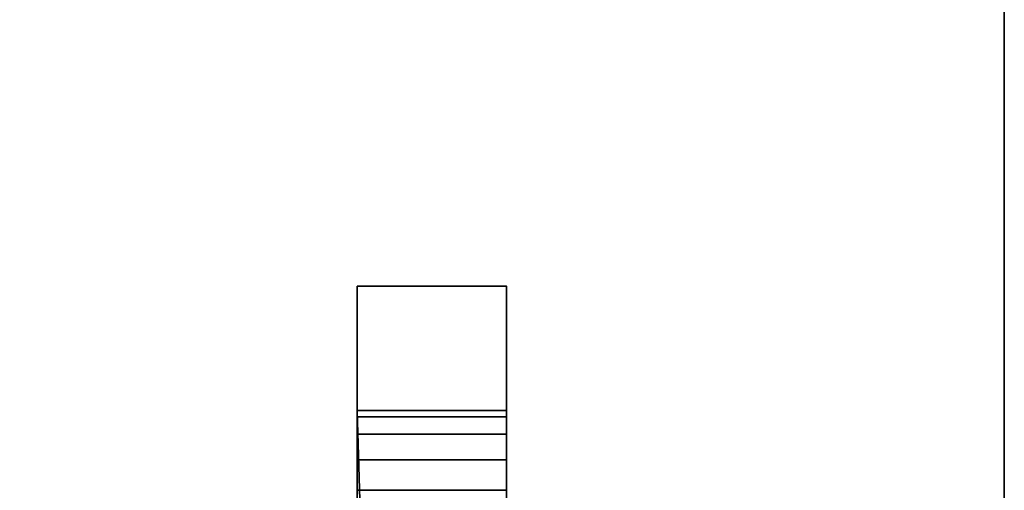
# Model space of a CAD drawing. Header units: millimetres. Extents: x -493 to 6693, y -115 to 145.
# Tile 292 of 656: x 323 to 343, y -5 to 4. Entities that reach past the tile are written whole.
import ezdxf

# ---------------------------------------------------------------- set-up
doc = ezdxf.new("R2010")
doc.units = ezdxf.units.MM
doc.layers.add('151', color=7, linetype='Continuous', true_color=0xffffff)

# ---------------------------------------------------------------- blocks, each defined once
blk = doc.blocks.new('UG_SURFACE_001')
at = {"layer": '151', "color": 252, "linetype": 'Continuous', "lineweight": 35}
for points in [[(492.5, -15, 2200.25), (492.5, 135, 2200.25), (-492.5, 135, 2200.25), (-492.5, -15, 2200.25)], [(-342.5, -15, 2050.25), (-342.5, 135, 2050.25), (342.5, 135, 2050.25), (342.5, -15, 2050.25)]]:
    blk.add_3dface(points, dxfattribs=at)
blk = doc.blocks.new('UG_SURFACE_009')
at = {"layer": '151', "color": 252, "linetype": 'Continuous', "lineweight": 35}
for points in [[(329.5, -0.913, 1745.41), (332.5, -0.913, 1745.41), (332.5, -3.413, 1744.5), (329.5, -3.413, 1744.5)], [(329.5, -0.913, 1758.25), (332.5, -0.913, 1758.25), (332.5, -0.913, 1745.41), (329.5, -0.913, 1745.41)], [(329.5, -16.913, 1758.25), (332.5, -16.913, 1758.25), (332.5, -0.913, 1758.25), (329.5, -0.913, 1758.25)], [(329.5, -0.913, 1765.25), (332.5, -0.913, 1765.25), (332.5, -16.913, 1765.25), (329.5, -16.913, 1765.25)], [(329.5, -0.913, 1778.09), (332.5, -0.913, 1778.09), (332.5, -0.913, 1765.25), (329.5, -0.913, 1765.25)], [(329.5, -3.413, 1779), (332.5, -3.413, 1779), (332.5, -0.913, 1778.09), (329.5, -0.913, 1778.09)], [(329.5, -0.913, 1778.09), (329.5, -3.413, 1773), (329.5, -3.535, 1773.612)], [(329.5, -0.913, 1765.25), (329.5, -3.882, 1771.869), (329.5, -3.535, 1772.388)], [(329.5, -3.535, 1772.388), (329.5, -3.413, 1773), (329.5, -0.913, 1778.09), (329.5, -0.913, 1765.25)], [(329.5, -0.913, 1758.25), (329.5, -0.913, 1745.41), (329.5, -3.413, 1750.5), (329.5, -3.535, 1751.112)], [(329.5, -0.913, 1745.41), (329.5, -3.882, 1749.369), (329.5, -3.535, 1749.888)], [(329.5, -3.535, 1773.612), (329.5, -3.882, 1774.131), (329.5, -0.913, 1778.09)], [(329.5, -3.535, 1749.888), (329.5, -3.413, 1750.5), (329.5, -0.913, 1745.41)], [(329.5, -0.913, 1765.25), (329.5, -4.401, 1771.522), (329.5, -3.882, 1771.869)], [(329.5, -0.913, 1758.25), (329.5, -3.882, 1751.631), (329.5, -4.401, 1751.978)], [(329.5, -0.913, 1745.41), (329.5, -3.413, 1744.5), (329.5, -4.401, 1749.022), (329.5, -3.882, 1749.369)], [(329.5, -3.882, 1774.131), (329.5, -4.401, 1774.478), (329.5, -3.413, 1779), (329.5, -0.913, 1778.09)], [(329.5, -14.789, 1771.4), (329.5, -5.013, 1771.4), (329.5, -0.913, 1765.25), (329.5, -16.913, 1765.25)], [(329.5, -3.535, 1751.112), (329.5, -3.882, 1751.631), (329.5, -0.913, 1758.25)], [(329.5, -5.013, 1771.4), (329.5, -4.401, 1771.522), (329.5, -0.913, 1765.25)], [(329.5, -16.913, 1758.25), (329.5, -0.913, 1758.25), (329.5, -4.401, 1751.978), (329.5, -5.013, 1752.1)], [(332.5, -0.913, 1745.41), (332.5, -3.413, 1750.5), (332.5, -3.535, 1749.888)], [(332.5, -0.913, 1758.25), (332.5, -3.882, 1751.631), (332.5, -3.535, 1751.112)], [(332.5, -3.535, 1751.112), (332.5, -3.413, 1750.5), (332.5, -0.913, 1745.41), (332.5, -0.913, 1758.25)], [(332.5, -14.789, 1752.1), (332.5, -5.013, 1752.1), (332.5, -0.913, 1758.25), (332.5, -16.913, 1758.25)], [(332.5, -3.535, 1749.888), (332.5, -3.882, 1749.369), (332.5, -0.913, 1745.41)], [(332.5, -5.013, 1752.1), (332.5, -4.401, 1751.978), (332.5, -0.913, 1758.25)], [(332.5, -0.913, 1758.25), (332.5, -4.401, 1751.978), (332.5, -3.882, 1751.631)], [(332.5, -0.913, 1765.25), (332.5, -0.913, 1778.09), (332.5, -3.413, 1773), (332.5, -3.535, 1772.388)], [(332.5, -0.913, 1778.09), (332.5, -3.882, 1774.131), (332.5, -3.535, 1773.612)], [(332.5, -0.913, 1765.25), (332.5, -3.882, 1771.869), (332.5, -4.401, 1771.522)], [(332.5, -3.535, 1773.612), (332.5, -3.413, 1773), (332.5, -0.913, 1778.09)], [(332.5, -3.882, 1749.369), (332.5, -4.401, 1749.022), (332.5, -3.413, 1744.5), (332.5, -0.913, 1745.41)], [(332.5, -3.535, 1772.388), (332.5, -3.882, 1771.869), (332.5, -0.913, 1765.25)], [(332.5, -0.913, 1778.09), (332.5, -3.413, 1779), (332.5, -4.401, 1774.478), (332.5, -3.882, 1774.131)], [(332.5, -16.913, 1765.25), (332.5, -0.913, 1765.25), (332.5, -4.401, 1771.522), (332.5, -5.013, 1771.4)], [(329.5, -3.413, 1744.5), (332.5, -3.413, 1744.5), (332.5, -27.565, 1744.5), (330.216, -27.454, 1744.5)], [(330.216, -27.454, 1744.5), (329.5, -27.565, 1744.5), (329.5, -3.413, 1744.5)], [(329.5, -3.413, 1779), (329.5, -27.565, 1779), (330.216, -27.454, 1779)], [(330.216, -27.454, 1779), (332.5, -27.565, 1779), (332.5, -3.413, 1779), (329.5, -3.413, 1779)], [(329.5, -14.789, 1748.9), (329.5, -5.013, 1748.9), (329.5, -3.413, 1744.5), (329.5, -27.565, 1744.5)], [(329.5, -5.013, 1748.9), (329.5, -4.401, 1749.022), (329.5, -3.413, 1744.5)], [(329.5, -4.401, 1774.478), (329.5, -5.013, 1774.6), (329.5, -3.413, 1779)], [(329.5, -27.565, 1779), (329.5, -3.413, 1779), (329.5, -5.013, 1774.6), (329.5, -14.789, 1774.6)], [(329.5, -3.413, 1773), (332.5, -3.413, 1773), (332.5, -3.535, 1773.612), (329.5, -3.535, 1773.612)], [(329.5, -3.535, 1772.388), (332.5, -3.535, 1772.388), (332.5, -3.413, 1773), (329.5, -3.413, 1773)], [(329.5, -3.413, 1750.5), (332.5, -3.413, 1750.5), (332.5, -3.535, 1751.112), (329.5, -3.535, 1751.112)], [(329.5, -3.535, 1749.888), (332.5, -3.535, 1749.888), (332.5, -3.413, 1750.5), (329.5, -3.413, 1750.5)], [(329.5, -3.535, 1773.612), (332.5, -3.535, 1773.612), (332.5, -3.882, 1774.131), (329.5, -3.882, 1774.131)], [(329.5, -3.882, 1771.869), (332.5, -3.882, 1771.869), (332.5, -3.535, 1772.388), (329.5, -3.535, 1772.388)], [(329.5, -3.535, 1751.112), (332.5, -3.535, 1751.112), (332.5, -3.882, 1751.631), (329.5, -3.882, 1751.631)], [(329.5, -3.882, 1749.369), (332.5, -3.882, 1749.369), (332.5, -3.535, 1749.888), (329.5, -3.535, 1749.888)], [(332.5, -14.789, 1774.6), (332.5, -5.013, 1774.6), (332.5, -3.413, 1779), (332.5, -27.565, 1779)], [(332.5, -27.565, 1744.5), (332.5, -3.413, 1744.5), (332.5, -5.013, 1748.9), (332.5, -14.789, 1748.9)], [(332.5, -5.013, 1774.6), (332.5, -4.401, 1774.478), (332.5, -3.413, 1779)], [(332.5, -4.401, 1749.022), (332.5, -5.013, 1748.9), (332.5, -3.413, 1744.5)], [(329.5, -3.882, 1774.131), (332.5, -3.882, 1774.131), (332.5, -4.401, 1774.478), (329.5, -4.401, 1774.478)], [(329.5, -4.401, 1771.522), (332.5, -4.401, 1771.522), (332.5, -3.882, 1771.869), (329.5, -3.882, 1771.869)], [(329.5, -3.882, 1751.631), (332.5, -3.882, 1751.631), (332.5, -4.401, 1751.978), (329.5, -4.401, 1751.978)], [(329.5, -4.401, 1749.022), (332.5, -4.401, 1749.022), (332.5, -3.882, 1749.369), (329.5, -3.882, 1749.369)], [(329.5, -4.401, 1774.478), (332.5, -4.401, 1774.478), (332.5, -5.013, 1774.6), (329.5, -5.013, 1774.6)], [(329.5, -5.013, 1771.4), (332.5, -5.013, 1771.4), (332.5, -4.401, 1771.522), (329.5, -4.401, 1771.522)], [(329.5, -4.401, 1751.978), (332.5, -4.401, 1751.978), (332.5, -5.013, 1752.1), (329.5, -5.013, 1752.1)], [(329.5, -5.013, 1748.9), (332.5, -5.013, 1748.9), (332.5, -4.401, 1749.022), (329.5, -4.401, 1749.022)], [(329.5, -5.013, 1752.1), (329.5, -18.252, 1758.516), (329.5, -16.913, 1758.25)], [(329.5, -18.252, 1758.516), (329.5, -5.013, 1752.1), (329.5, -14.789, 1752.1)], [(329.5, -5.013, 1774.6), (332.5, -5.013, 1774.6), (332.5, -14.789, 1774.6), (329.5, -14.789, 1774.6)], [(329.5, -5.013, 1752.1), (332.5, -5.013, 1752.1), (332.5, -14.789, 1752.1), (329.5, -14.789, 1752.1)], [(329.5, -14.789, 1748.9), (332.5, -14.789, 1748.9), (332.5, -5.013, 1748.9), (329.5, -5.013, 1748.9)], [(329.5, -14.789, 1771.4), (332.5, -14.789, 1771.4), (332.5, -5.013, 1771.4), (329.5, -5.013, 1771.4)], [(332.5, -5.013, 1771.4), (332.5, -18.252, 1764.984), (332.5, -16.913, 1765.25)], [(332.5, -18.252, 1764.984), (332.5, -5.013, 1771.4), (332.5, -14.789, 1771.4)]]:
    blk.add_3dface(points, dxfattribs=at)
blk = doc.blocks.new('UG_SURFACE_012')
at = {"layer": '151', "color": 252, "linetype": 'Continuous', "lineweight": 35}
for points in [[(329.5, -0.913, 310.41), (332.5, -0.913, 310.41), (332.5, -3.413, 309.5), (329.5, -3.413, 309.5)], [(329.5, -0.913, 323.25), (332.5, -0.913, 323.25), (332.5, -0.913, 310.41), (329.5, -0.913, 310.41)], [(329.5, -16.913, 323.25), (332.5, -16.913, 323.25), (332.5, -0.913, 323.25), (329.5, -0.913, 323.25)], [(329.5, -0.913, 330.25), (332.5, -0.913, 330.25), (332.5, -16.913, 330.25), (329.5, -16.913, 330.25)], [(329.5, -0.913, 343.09), (332.5, -0.913, 343.09), (332.5, -0.913, 330.25), (329.5, -0.913, 330.25)], [(329.5, -3.413, 344), (332.5, -3.413, 344), (332.5, -0.913, 343.09), (329.5, -0.913, 343.09)], [(329.5, -0.913, 323.25), (329.5, -0.913, 310.41), (329.5, -3.413, 315.5), (329.5, -3.535, 316.112)], [(329.5, -0.913, 310.41), (329.5, -3.882, 314.369), (329.5, -3.535, 314.888)], [(329.5, -0.913, 343.09), (329.5, -3.413, 338), (329.5, -3.535, 338.612)], [(329.5, -0.913, 330.25), (329.5, -3.882, 336.869), (329.5, -3.535, 337.388)], [(329.5, -14.789, 336.4), (329.5, -5.013, 336.4), (329.5, -0.913, 330.25), (329.5, -16.913, 330.25)], [(329.5, -3.535, 314.888), (329.5, -3.413, 315.5), (329.5, -0.913, 310.41)], [(329.5, -3.413, 344), (329.5, -0.913, 343.09), (329.5, -3.882, 339.131), (329.5, -4.401, 339.478)], [(329.5, -3.535, 337.388), (329.5, -3.413, 338), (329.5, -0.913, 343.09), (329.5, -0.913, 330.25)], [(329.5, -5.013, 336.4), (329.5, -4.401, 336.522), (329.5, -0.913, 330.25)], [(329.5, -0.913, 323.25), (329.5, -3.882, 316.631), (329.5, -4.401, 316.978)], [(329.5, -4.401, 314.022), (329.5, -3.882, 314.369), (329.5, -0.913, 310.41), (329.5, -3.413, 309.5)], [(329.5, -3.535, 338.612), (329.5, -3.882, 339.131), (329.5, -0.913, 343.09)], [(329.5, -3.535, 316.112), (329.5, -3.882, 316.631), (329.5, -0.913, 323.25)], [(329.5, -4.401, 336.522), (329.5, -3.882, 336.869), (329.5, -0.913, 330.25)], [(329.5, -16.913, 323.25), (329.5, -0.913, 323.25), (329.5, -4.401, 316.978), (329.5, -5.013, 317.1)], [(332.5, -0.913, 310.41), (332.5, -3.413, 315.5), (332.5, -3.535, 314.888)], [(332.5, -0.913, 323.25), (332.5, -3.882, 316.631), (332.5, -3.535, 316.112)], [(332.5, -14.789, 317.1), (332.5, -5.013, 317.1), (332.5, -0.913, 323.25), (332.5, -16.913, 323.25)], [(332.5, -3.413, 309.5), (332.5, -0.913, 310.41), (332.5, -3.882, 314.369), (332.5, -4.401, 314.022)], [(332.5, -3.535, 316.112), (332.5, -3.413, 315.5), (332.5, -0.913, 310.41), (332.5, -0.913, 323.25)], [(332.5, -5.013, 317.1), (332.5, -4.401, 316.978), (332.5, -0.913, 323.25)], [(332.5, -0.913, 330.25), (332.5, -0.913, 343.09), (332.5, -3.413, 338), (332.5, -3.535, 337.388)], [(332.5, -0.913, 343.09), (332.5, -3.882, 339.131), (332.5, -3.535, 338.612)], [(332.5, -3.535, 314.888), (332.5, -3.882, 314.369), (332.5, -0.913, 310.41)], [(332.5, -0.913, 330.25), (332.5, -3.882, 336.869), (332.5, -4.401, 336.522)], [(332.5, -3.535, 338.612), (332.5, -3.413, 338), (332.5, -0.913, 343.09)], [(332.5, -4.401, 316.978), (332.5, -3.882, 316.631), (332.5, -0.913, 323.25)], [(332.5, -3.535, 337.388), (332.5, -3.882, 336.869), (332.5, -0.913, 330.25)], [(332.5, -4.401, 339.478), (332.5, -3.882, 339.131), (332.5, -0.913, 343.09), (332.5, -3.413, 344)], [(332.5, -16.913, 330.25), (332.5, -0.913, 330.25), (332.5, -4.401, 336.522), (332.5, -5.013, 336.4)], [(329.5, -3.413, 309.5), (332.5, -3.413, 309.5), (332.5, -27.565, 309.5), (330.216, -27.454, 309.5)], [(330.216, -27.454, 309.5), (329.5, -27.565, 309.5), (329.5, -3.413, 309.5)], [(329.5, -3.413, 344), (329.5, -27.565, 344), (330.216, -27.454, 344)], [(330.216, -27.454, 344), (332.5, -27.565, 344), (332.5, -3.413, 344), (329.5, -3.413, 344)], [(329.5, -14.789, 313.9), (329.5, -5.013, 313.9), (329.5, -3.413, 309.5), (329.5, -27.565, 309.5)], [(329.5, -5.013, 313.9), (329.5, -4.401, 314.022), (329.5, -3.413, 309.5)], [(329.5, -27.565, 344), (329.5, -3.413, 344), (329.5, -5.013, 339.6), (329.5, -14.789, 339.6)], [(329.5, -4.401, 339.478), (329.5, -5.013, 339.6), (329.5, -3.413, 344)], [(329.5, -3.413, 338), (332.5, -3.413, 338), (332.5, -3.535, 338.612), (329.5, -3.535, 338.612)], [(329.5, -3.535, 337.388), (332.5, -3.535, 337.388), (332.5, -3.413, 338), (329.5, -3.413, 338)], [(329.5, -3.413, 315.5), (332.5, -3.413, 315.5), (332.5, -3.535, 316.112), (329.5, -3.535, 316.112)], [(329.5, -3.535, 314.888), (332.5, -3.535, 314.888), (332.5, -3.413, 315.5), (329.5, -3.413, 315.5)], [(329.5, -3.535, 338.612), (332.5, -3.535, 338.612), (332.5, -3.882, 339.131), (329.5, -3.882, 339.131)], [(329.5, -3.882, 336.869), (332.5, -3.882, 336.869), (332.5, -3.535, 337.388), (329.5, -3.535, 337.388)], [(329.5, -3.535, 316.112), (332.5, -3.535, 316.112), (332.5, -3.882, 316.631), (329.5, -3.882, 316.631)], [(329.5, -3.882, 314.369), (332.5, -3.882, 314.369), (332.5, -3.535, 314.888), (329.5, -3.535, 314.888)], [(332.5, -14.789, 339.6), (332.5, -5.013, 339.6), (332.5, -3.413, 344), (332.5, -27.565, 344)], [(332.5, -5.013, 339.6), (332.5, -4.401, 339.478), (332.5, -3.413, 344)], [(332.5, -27.565, 309.5), (332.5, -3.413, 309.5), (332.5, -5.013, 313.9), (332.5, -14.789, 313.9)], [(332.5, -4.401, 314.022), (332.5, -5.013, 313.9), (332.5, -3.413, 309.5)], [(329.5, -3.882, 339.131), (332.5, -3.882, 339.131), (332.5, -4.401, 339.478), (329.5, -4.401, 339.478)], [(329.5, -4.401, 336.522), (332.5, -4.401, 336.522), (332.5, -3.882, 336.869), (329.5, -3.882, 336.869)], [(329.5, -3.882, 316.631), (332.5, -3.882, 316.631), (332.5, -4.401, 316.978), (329.5, -4.401, 316.978)], [(329.5, -4.401, 314.022), (332.5, -4.401, 314.022), (332.5, -3.882, 314.369), (329.5, -3.882, 314.369)], [(329.5, -4.401, 339.478), (332.5, -4.401, 339.478), (332.5, -5.013, 339.6), (329.5, -5.013, 339.6)], [(329.5, -5.013, 336.4), (332.5, -5.013, 336.4), (332.5, -4.401, 336.522), (329.5, -4.401, 336.522)], [(329.5, -4.401, 316.978), (332.5, -4.401, 316.978), (332.5, -5.013, 317.1), (329.5, -5.013, 317.1)], [(329.5, -5.013, 313.9), (332.5, -5.013, 313.9), (332.5, -4.401, 314.022), (329.5, -4.401, 314.022)], [(329.5, -5.013, 317.1), (329.5, -18.252, 323.516), (329.5, -16.913, 323.25)], [(329.5, -18.252, 323.516), (329.5, -5.013, 317.1), (329.5, -14.789, 317.1)], [(329.5, -5.013, 339.6), (332.5, -5.013, 339.6), (332.5, -14.789, 339.6), (329.5, -14.789, 339.6)], [(329.5, -5.013, 317.1), (332.5, -5.013, 317.1), (332.5, -14.789, 317.1), (329.5, -14.789, 317.1)], [(329.5, -14.789, 313.9), (332.5, -14.789, 313.9), (332.5, -5.013, 313.9), (329.5, -5.013, 313.9)], [(329.5, -14.789, 336.4), (332.5, -14.789, 336.4), (332.5, -5.013, 336.4), (329.5, -5.013, 336.4)], [(332.5, -5.013, 336.4), (332.5, -18.252, 329.984), (332.5, -16.913, 330.25)], [(332.5, -18.252, 329.984), (332.5, -5.013, 336.4), (332.5, -14.789, 336.4)]]:
    blk.add_3dface(points, dxfattribs=at)
blk = doc.blocks.new('UG_SURFACE_017')
at = {"layer": '151', "color": 252, "linetype": 'Continuous', "lineweight": 35}
for points in [[(329.5, -0.913, 1495.41), (332.5, -0.913, 1495.41), (332.5, -3.413, 1494.5), (329.5, -3.413, 1494.5)], [(329.5, -0.913, 1508.25), (332.5, -0.913, 1508.25), (332.5, -0.913, 1495.41), (329.5, -0.913, 1495.41)], [(329.5, -16.913, 1508.25), (332.5, -16.913, 1508.25), (332.5, -0.913, 1508.25), (329.5, -0.913, 1508.25)], [(329.5, -0.913, 1515.25), (332.5, -0.913, 1515.25), (332.5, -16.913, 1515.25), (329.5, -16.913, 1515.25)], [(329.5, -0.913, 1528.09), (332.5, -0.913, 1528.09), (332.5, -0.913, 1515.25), (329.5, -0.913, 1515.25)], [(329.5, -3.413, 1529), (332.5, -3.413, 1529), (332.5, -0.913, 1528.09), (329.5, -0.913, 1528.09)], [(329.5, -0.913, 1528.09), (329.5, -3.413, 1523), (329.5, -3.535, 1523.612)], [(329.5, -0.913, 1515.25), (329.5, -3.882, 1521.869), (329.5, -3.535, 1522.388)], [(329.5, -3.535, 1522.388), (329.5, -3.413, 1523), (329.5, -0.913, 1528.09), (329.5, -0.913, 1515.25)], [(329.5, -0.913, 1508.25), (329.5, -0.913, 1495.41), (329.5, -3.413, 1500.5), (329.5, -3.535, 1501.112)], [(329.5, -0.913, 1495.41), (329.5, -3.882, 1499.369), (329.5, -3.535, 1499.888)], [(329.5, -3.535, 1523.612), (329.5, -3.882, 1524.131), (329.5, -0.913, 1528.09)], [(329.5, -3.535, 1499.888), (329.5, -3.413, 1500.5), (329.5, -0.913, 1495.41)], [(329.5, -0.913, 1515.25), (329.5, -4.401, 1521.522), (329.5, -3.882, 1521.869)], [(329.5, -0.913, 1508.25), (329.5, -3.882, 1501.631), (329.5, -4.401, 1501.978)], [(329.5, -0.913, 1495.41), (329.5, -3.413, 1494.5), (329.5, -4.401, 1499.022), (329.5, -3.882, 1499.369)], [(329.5, -3.882, 1524.131), (329.5, -4.401, 1524.478), (329.5, -3.413, 1529), (329.5, -0.913, 1528.09)], [(329.5, -14.789, 1521.4), (329.5, -5.013, 1521.4), (329.5, -0.913, 1515.25), (329.5, -16.913, 1515.25)], [(329.5, -3.535, 1501.112), (329.5, -3.882, 1501.631), (329.5, -0.913, 1508.25)], [(329.5, -5.013, 1521.4), (329.5, -4.401, 1521.522), (329.5, -0.913, 1515.25)], [(329.5, -16.913, 1508.25), (329.5, -0.913, 1508.25), (329.5, -4.401, 1501.978), (329.5, -5.013, 1502.1)], [(332.5, -0.913, 1495.41), (332.5, -3.413, 1500.5), (332.5, -3.535, 1499.888)], [(332.5, -0.913, 1508.25), (332.5, -3.882, 1501.631), (332.5, -3.535, 1501.112)], [(332.5, -3.535, 1501.112), (332.5, -3.413, 1500.5), (332.5, -0.913, 1495.41), (332.5, -0.913, 1508.25)], [(332.5, -14.789, 1502.1), (332.5, -5.013, 1502.1), (332.5, -0.913, 1508.25), (332.5, -16.913, 1508.25)], [(332.5, -3.535, 1499.888), (332.5, -3.882, 1499.369), (332.5, -0.913, 1495.41)], [(332.5, -5.013, 1502.1), (332.5, -4.401, 1501.978), (332.5, -0.913, 1508.25)], [(332.5, -0.913, 1508.25), (332.5, -4.401, 1501.978), (332.5, -3.882, 1501.631)], [(332.5, -0.913, 1515.25), (332.5, -0.913, 1528.09), (332.5, -3.413, 1523), (332.5, -3.535, 1522.388)], [(332.5, -0.913, 1528.09), (332.5, -3.882, 1524.131), (332.5, -3.535, 1523.612)], [(332.5, -0.913, 1515.25), (332.5, -3.882, 1521.869), (332.5, -4.401, 1521.522)], [(332.5, -3.535, 1523.612), (332.5, -3.413, 1523), (332.5, -0.913, 1528.09)], [(332.5, -3.882, 1499.369), (332.5, -4.401, 1499.022), (332.5, -3.413, 1494.5), (332.5, -0.913, 1495.41)], [(332.5, -3.535, 1522.388), (332.5, -3.882, 1521.869), (332.5, -0.913, 1515.25)], [(332.5, -0.913, 1528.09), (332.5, -3.413, 1529), (332.5, -4.401, 1524.478), (332.5, -3.882, 1524.131)], [(332.5, -16.913, 1515.25), (332.5, -0.913, 1515.25), (332.5, -4.401, 1521.522), (332.5, -5.013, 1521.4)], [(329.5, -3.413, 1494.5), (332.5, -3.413, 1494.5), (332.5, -27.565, 1494.5), (330.216, -27.454, 1494.5)], [(330.216, -27.454, 1494.5), (329.5, -27.565, 1494.5), (329.5, -3.413, 1494.5)], [(329.5, -3.413, 1529), (329.5, -27.565, 1529), (330.216, -27.454, 1529)], [(330.216, -27.454, 1529), (332.5, -27.565, 1529), (332.5, -3.413, 1529), (329.5, -3.413, 1529)], [(329.5, -14.789, 1498.9), (329.5, -5.013, 1498.9), (329.5, -3.413, 1494.5), (329.5, -27.565, 1494.5)], [(329.5, -5.013, 1498.9), (329.5, -4.401, 1499.022), (329.5, -3.413, 1494.5)], [(329.5, -4.401, 1524.478), (329.5, -5.013, 1524.6), (329.5, -3.413, 1529)], [(329.5, -27.565, 1529), (329.5, -3.413, 1529), (329.5, -5.013, 1524.6), (329.5, -14.789, 1524.6)], [(329.5, -3.413, 1523), (332.5, -3.413, 1523), (332.5, -3.535, 1523.612), (329.5, -3.535, 1523.612)], [(329.5, -3.535, 1522.388), (332.5, -3.535, 1522.388), (332.5, -3.413, 1523), (329.5, -3.413, 1523)], [(329.5, -3.413, 1500.5), (332.5, -3.413, 1500.5), (332.5, -3.535, 1501.112), (329.5, -3.535, 1501.112)], [(329.5, -3.535, 1499.888), (332.5, -3.535, 1499.888), (332.5, -3.413, 1500.5), (329.5, -3.413, 1500.5)], [(329.5, -3.535, 1523.612), (332.5, -3.535, 1523.612), (332.5, -3.882, 1524.131), (329.5, -3.882, 1524.131)], [(329.5, -3.882, 1521.869), (332.5, -3.882, 1521.869), (332.5, -3.535, 1522.388), (329.5, -3.535, 1522.388)], [(329.5, -3.535, 1501.112), (332.5, -3.535, 1501.112), (332.5, -3.882, 1501.631), (329.5, -3.882, 1501.631)], [(329.5, -3.882, 1499.369), (332.5, -3.882, 1499.369), (332.5, -3.535, 1499.888), (329.5, -3.535, 1499.888)], [(332.5, -14.789, 1524.6), (332.5, -5.013, 1524.6), (332.5, -3.413, 1529), (332.5, -27.565, 1529)], [(332.5, -27.565, 1494.5), (332.5, -3.413, 1494.5), (332.5, -5.013, 1498.9), (332.5, -14.789, 1498.9)], [(332.5, -5.013, 1524.6), (332.5, -4.401, 1524.478), (332.5, -3.413, 1529)], [(332.5, -4.401, 1499.022), (332.5, -5.013, 1498.9), (332.5, -3.413, 1494.5)], [(329.5, -3.882, 1524.131), (332.5, -3.882, 1524.131), (332.5, -4.401, 1524.478), (329.5, -4.401, 1524.478)], [(329.5, -4.401, 1521.522), (332.5, -4.401, 1521.522), (332.5, -3.882, 1521.869), (329.5, -3.882, 1521.869)], [(329.5, -3.882, 1501.631), (332.5, -3.882, 1501.631), (332.5, -4.401, 1501.978), (329.5, -4.401, 1501.978)], [(329.5, -4.401, 1499.022), (332.5, -4.401, 1499.022), (332.5, -3.882, 1499.369), (329.5, -3.882, 1499.369)], [(329.5, -4.401, 1524.478), (332.5, -4.401, 1524.478), (332.5, -5.013, 1524.6), (329.5, -5.013, 1524.6)], [(329.5, -5.013, 1521.4), (332.5, -5.013, 1521.4), (332.5, -4.401, 1521.522), (329.5, -4.401, 1521.522)], [(329.5, -4.401, 1501.978), (332.5, -4.401, 1501.978), (332.5, -5.013, 1502.1), (329.5, -5.013, 1502.1)], [(329.5, -5.013, 1498.9), (332.5, -5.013, 1498.9), (332.5, -4.401, 1499.022), (329.5, -4.401, 1499.022)], [(329.5, -5.013, 1502.1), (329.5, -18.252, 1508.516), (329.5, -16.913, 1508.25)], [(329.5, -18.252, 1508.516), (329.5, -5.013, 1502.1), (329.5, -14.789, 1502.1)], [(329.5, -5.013, 1524.6), (332.5, -5.013, 1524.6), (332.5, -14.789, 1524.6), (329.5, -14.789, 1524.6)], [(329.5, -5.013, 1502.1), (332.5, -5.013, 1502.1), (332.5, -14.789, 1502.1), (329.5, -14.789, 1502.1)], [(329.5, -14.789, 1498.9), (332.5, -14.789, 1498.9), (332.5, -5.013, 1498.9), (329.5, -5.013, 1498.9)], [(329.5, -14.789, 1521.4), (332.5, -14.789, 1521.4), (332.5, -5.013, 1521.4), (329.5, -5.013, 1521.4)], [(332.5, -5.013, 1521.4), (332.5, -18.252, 1514.984), (332.5, -16.913, 1515.25)], [(332.5, -18.252, 1514.984), (332.5, -5.013, 1521.4), (332.5, -14.789, 1521.4)]]:
    blk.add_3dface(points, dxfattribs=at)

msp = doc.modelspace()

# ---------------------------------------------------------------- linework, layer by layer
at = {"layer": '151', "color": 253, "linetype": 'Continuous', "lineweight": -3}
for p, q in [((342.5, -15, 2050.25), (342.5, 135, 2050.25)), ((342.5, 135, -7.75), (342.5, -15, -7.75)), ((329.5, -0.913, 1765.25), (329.5, -0.913, 1778.09)), ((332.5, -0.913, 1745.41), (329.5, -0.913, 1745.41)), ((329.5, -16.913, 1765.25), (329.5, -0.913, 1765.25)), ((332.5, -0.913, 1758.25), (329.5, -0.913, 1758.25)), ((329.5, -0.913, 1758.25), (329.5, -16.913, 1758.25)), ((332.5, -0.913, 1765.25), (329.5, -0.913, 1765.25)), ((329.5, -0.913, 1745.41), (329.5, -0.913, 1758.25)), ((329.5, -3.413, 1744.5), (329.5, -0.913, 1745.41)), ((332.5, -0.913, 1778.09), (329.5, -0.913, 1778.09)), ((329.5, -0.913, 1778.09), (329.5, -3.413, 1779)), ((329.5, -0.913, 323.25), (329.5, -16.913, 323.25)), ((332.5, -0.913, 330.25), (329.5, -0.913, 330.25)), ((329.5, -16.913, 330.25), (329.5, -0.913, 330.25)), ((332.5, -0.913, 310.41), (329.5, -0.913, 310.41)), ((329.5, -0.913, 330.25), (329.5, -0.913, 343.09)), ((329.5, -3.413, 309.5), (329.5, -0.913, 310.41)), ((332.5, -0.913, 343.09), (329.5, -0.913, 343.09)), ((329.5, -0.913, 343.09), (329.5, -3.413, 344)), ((329.5, -0.913, 310.41), (329.5, -0.913, 323.25)), ((332.5, -0.913, 323.25), (329.5, -0.913, 323.25)), ((332.5, -0.913, 1528.09), (329.5, -0.913, 1528.09)), ((329.5, -3.413, 1494.5), (329.5, -0.913, 1495.41)), ((329.5, -0.913, 1528.09), (329.5, -3.413, 1529)), ((332.5, -0.913, 1515.25), (329.5, -0.913, 1515.25)), ((329.5, -0.913, 1515.25), (329.5, -0.913, 1528.09)), ((332.5, -0.913, 1495.41), (329.5, -0.913, 1495.41)), ((329.5, -16.913, 1515.25), (329.5, -0.913, 1515.25)), ((332.5, -0.913, 1508.25), (329.5, -0.913, 1508.25)), ((329.5, -0.913, 1508.25), (329.5, -16.913, 1508.25)), ((329.5, -0.913, 1495.41), (329.5, -0.913, 1508.25)), ((329.5, -0.913, 323.25), (329.5, -16.913, 323.25)), ((329.5, -16.913, 1765.25), (329.5, -0.913, 1765.25)), ((332.5, -3.413, 1744.5), (332.5, -0.913, 1745.41)), ((332.5, -16.913, 1765.25), (332.5, -0.913, 1765.25)), ((332.5, -0.913, 1778.09), (332.5, -3.413, 1779)), ((332.5, -0.913, 1765.25), (332.5, -0.913, 1778.09)), ((332.5, -0.913, 1758.25), (332.5, -16.913, 1758.25)), ((332.5, -0.913, 1745.41), (332.5, -0.913, 1758.25)), ((332.5, -0.913, 330.25), (332.5, -0.913, 343.09)), ((332.5, -0.913, 323.25), (332.5, -16.913, 323.25)), ((332.5, -16.913, 330.25), (332.5, -0.913, 330.25)), ((332.5, -0.913, 310.41), (332.5, -0.913, 323.25)), ((332.5, -3.413, 309.5), (332.5, -0.913, 310.41)), ((332.5, -0.913, 343.09), (332.5, -3.413, 344)), ((332.5, -0.913, 1508.25), (332.5, -16.913, 1508.25)), ((332.5, -0.913, 1495.41), (332.5, -0.913, 1508.25)), ((332.5, -3.413, 1494.5), (332.5, -0.913, 1495.41)), ((332.5, -0.913, 1515.25), (332.5, -0.913, 1528.09)), ((332.5, -0.913, 1528.09), (332.5, -3.413, 1529)), ((332.5, -16.913, 1515.25), (332.5, -0.913, 1515.25)), ((332.5, -3.413, 1744.5), (329.5, -3.413, 1744.5)), ((332.5, -3.413, 1779), (329.5, -3.413, 1779)), ((329.5, -27.565, 1744.5), (329.5, -3.413, 1744.5)), ((329.5, -3.413, 1779), (329.5, -27.565, 1779)), ((332.5, -3.413, 309.5), (329.5, -3.413, 309.5)), ((329.5, -27.565, 309.5), (329.5, -3.413, 309.5)), ((332.5, -3.413, 344), (329.5, -3.413, 344)), ((329.5, -3.413, 344), (329.5, -27.565, 344)), ((329.5, -27.565, 1494.5), (329.5, -3.413, 1494.5)), ((332.5, -3.413, 1529), (329.5, -3.413, 1529)), ((332.5, -3.413, 1494.5), (329.5, -3.413, 1494.5)), ((329.5, -3.413, 1529), (329.5, -27.565, 1529)), ((332.5, -3.413, 1779), (332.5, -27.565, 1779)), ((332.5, -27.565, 1744.5), (332.5, -3.413, 1744.5)), ((332.5, -27.565, 309.5), (332.5, -3.413, 309.5)), ((332.5, -3.413, 344), (332.5, -27.565, 344)), ((332.5, -27.565, 1494.5), (332.5, -3.413, 1494.5)), ((332.5, -3.413, 1529), (332.5, -27.565, 1529)), ((332.5, -3.413, 1779), (332.5, -27.565, 1779)), ((332.5, -5.013, 1771.4), (329.5, -5.013, 1771.4)), ((329.5, -14.789, 1774.6), (329.5, -5.013, 1774.6)), ((329.5, -5.013, 1771.4), (329.5, -14.789, 1771.4)), ((332.5, -5.013, 1774.6), (329.5, -5.013, 1774.6)), ((329.5, -14.789, 339.6), (329.5, -5.013, 339.6)), ((332.5, -5.013, 339.6), (329.5, -5.013, 339.6)), ((332.5, -5.013, 336.4), (329.5, -5.013, 336.4)), ((329.5, -5.013, 336.4), (329.5, -14.789, 336.4)), ((332.5, -5.013, 1524.6), (329.5, -5.013, 1524.6)), ((332.5, -5.013, 1521.4), (329.5, -5.013, 1521.4)), ((329.5, -14.789, 1524.6), (329.5, -5.013, 1524.6)), ((329.5, -5.013, 1521.4), (329.5, -14.789, 1521.4)), ((332.5, -14.789, 1774.6), (332.5, -5.013, 1774.6)), ((332.5, -5.013, 1771.4), (332.5, -14.789, 1771.4)), ((332.5, -14.789, 339.6), (332.5, -5.013, 339.6)), ((332.5, -5.013, 336.4), (332.5, -14.789, 336.4)), ((332.5, -14.789, 1524.6), (332.5, -5.013, 1524.6)), ((332.5, -5.013, 1521.4), (332.5, -14.789, 1521.4))]:
    msp.add_line(p, q, dxfattribs=at)
at = {"layer": '151', "color": 253, "linetype": 'Continuous', "lineweight": -3, "extrusion": (-1, 0, 0)}
for centre in [(5.013, 1773, -329.5), (5.013, 1750.5, -329.5), (5.013, 315.5, -329.5), (5.013, 338, -329.5), (5.013, 1523, -329.5), (5.013, 1500.5, -329.5), (5.013, 1773, -332.5), (5.013, 1750.5, -332.5), (5.013, 315.5, -332.5), (5.013, 338, -332.5), (5.013, 1523, -332.5), (5.013, 1500.5, -332.5), (5.013, 1773, -332.5)]:
    msp.add_arc(centre, 1.6, 90, 270, dxfattribs=at)

# ---------------------------------------------------------------- block references
at = {"layer": '151', "color": 253, "linetype": 'Continuous', "lineweight": -3}
for name in ['UG_SURFACE_001', 'UG_SURFACE_009', 'UG_SURFACE_012', 'UG_SURFACE_017']:
    msp.add_blockref(name, (0, 0), dxfattribs=at)

doc.saveas('drawing.dxf')
